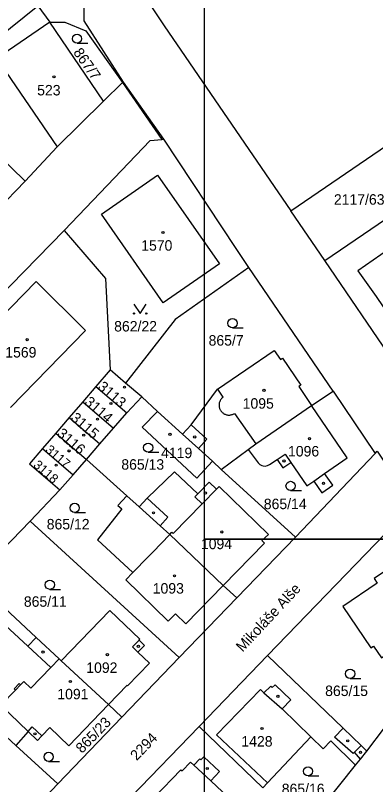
# Model space of a CAD drawing. Extents: x -679220 to -673243, y -1075091 to -1066557.
# Drawn here: x -676280.7 to -676222.2, y -1071039.9 to -1070914.9 of the extents above; entities that cross this region are included whole.
import ezdxf

# ---------------------------------------------------------------- set-up
doc = ezdxf.new("R2010")
doc.units = 0
for name, color, linetype in [('Default', 7, 'Continuous'), ('Hranice parcel', 7, 'Continuous'), ('Parcelní čísla', 7, 'Continuous'), ('Pop  PČ popisy', 7, 'Continuous'), ('Vnitřní kresba', 7, 'Continuous'), ('Značky budov', 7, 'Continuous'), ('Značky kultur', 7, 'Continuous')]:
    doc.layers.add(name, color=color, linetype=linetype)

msp = doc.modelspace()

# ---------------------------------------------------------------- linework, layer by layer
at = {"layer": 'Default'}
for points in [[(-675625, -1070500), (-675625, -1071000), (-676250, -1071000), (-676250, -1070500)], [(-675625, -1071000), (-675625, -1071500), (-676250, -1071500), (-676250, -1071000)]]:
    msp.add_lwpolyline(points, close=True, dxfattribs=at)
at = {"layer": 'Hranice parcel'}
for p, q in [((-676277.05, -1070913.33), (-676275.07, -1070915.98)), ((-676266.36, -1070928.84), (-676275.07, -1070915.98)), ((-676263.31, -1070925.81), (-676266.36, -1070928.84)), ((-676263.31, -1070925.81), (-676256.94, -1070935.06)), ((-676279.11, -1070941.82), (-676293, -1070928.28)), ((-676266.36, -1070928.84), (-676273.91, -1070936.26)), ((-676235.98, -1070946.63), (-676218.31, -1070934.59)), ((-676256.94, -1070935.06), (-676256.57, -1070935.03)), ((-676273.91, -1070936.26), (-676279.11, -1070941.82)), ((-676230.45, -1070954.73), (-676208.27, -1070939.57)), ((-676279.11, -1070941.82), (-676300.8, -1070964.23)), ((-676230.45, -1070954.73), (-676235.98, -1070946.63)), ((-676308.17, -1070986.19), (-676272.79, -1070949.82)), ((-676208.12, -1070987.65), (-676230.45, -1070954.73)), ((-676229.1, -1070975.93), (-676242.8, -1070955.87)), ((-676265.29, -1070972.5), (-676267.61, -1070975.18)), ((-676262.8, -1070974.66), (-676265.29, -1070972.5)), ((-676260.18, -1070976.87), (-676262.8, -1070974.66)), ((-676267.61, -1070975.18), (-676269.75, -1070977.68)), ((-676267.61, -1070975.18), (-676262.61, -1070979.49)), ((-676232.61, -1070978.26), (-676229.1, -1070975.93)), ((-676229.1, -1070975.93), (-676222.29, -1070986.06)), ((-676262.61, -1070979.49), (-676260.18, -1070976.87)), ((-676260.18, -1070976.87), (-676257.6, -1070979.23)), ((-676269.75, -1070977.68), (-676271.94, -1070980.21)), ((-676269.75, -1070977.68), (-676264.77, -1070981.97)), ((-676264.77, -1070981.97), (-676262.61, -1070979.49)), ((-676260.08, -1070981.81), (-676257.6, -1070979.23)), ((-676257.6, -1070979.23), (-676253.54, -1070982.93)), ((-676271.94, -1070980.21), (-676274.12, -1070982.75)), ((-676271.94, -1070980.21), (-676266.96, -1070984.5)), ((-676266.96, -1070984.5), (-676264.77, -1070981.97)), ((-676251.24, -1070990.07), (-676260.08, -1070981.81)), ((-676274.12, -1070982.75), (-676276.3, -1070985.28)), ((-676274.12, -1070982.75), (-676269.15, -1070987.03)), ((-676269.15, -1070987.03), (-676266.96, -1070984.5)), ((-676276.3, -1070985.28), (-676271.33, -1070989.54)), ((-676247.26, -1070988.67), (-676242.9, -1070985.4)), ((-676242.9, -1070985.4), (-676241.3, -1070987.58)), ((-676271.33, -1070989.54), (-676269.15, -1070987.03)), ((-676262.62, -1070992.93), (-676269.15, -1070987.03)), ((-676235.23, -1070999.65), (-676222.29, -1070986.06)), ((-676248.71, -1070987.34), (-676251.24, -1070990.07)), ((-676247.26, -1070988.67), (-676248.71, -1070987.34)), ((-676273.49, -1070991.99), (-676271.33, -1070989.54)), ((-676235.23, -1070999.65), (-676247.26, -1070988.67)), ((-676273.49, -1070991.99), (-676278.31, -1070997.07)), ((-676260.58, -1070994.76), (-676262.62, -1070992.93)), ((-676278.31, -1070997.07), (-676254.08, -1071019.23)), ((-676244.73, -1071009.5), (-676235.23, -1070999.65)), ((-676244.73, -1071009.5), (-676246.98, -1071007.53)), ((-676254.08, -1071019.23), (-676244.73, -1071009.5)), ((-676263.43, -1071028.91), (-676254.08, -1071019.23)), ((-676239.74, -1071018.89), (-676250.85, -1071030.4)), ((-676265.59, -1071026.87), (-676273.23, -1071019.76)), ((-676283.05, -1071026.98), (-676278.62, -1071031.24)), ((-676265.59, -1071026.87), (-676263.43, -1071028.91)), ((-676280.64, -1071033.48), (-676285.24, -1071029.26)), ((-676263.43, -1071028.91), (-676273.8, -1071039.74)), ((-676250.85, -1071030.4), (-676261.96, -1071041.92)), ((-676250.85, -1071030.4), (-676240.52, -1071040.37)), ((-676278.62, -1071031.24), (-676280.64, -1071033.48)), ((-676273.8, -1071039.74), (-676280.64, -1071033.48)), ((-676233.68, -1071046.96), (-676225.46, -1071036.7)), ((-676308.39, -1071075.83), (-676273.8, -1071039.74))]:
    msp.add_line(p, q, dxfattribs=at)
for points in [[(-676256.57, -1070935.03), (-676263.12, -1070925.76), (-676269.52, -1070915.78), (-676269.41, -1070904.71), (-676267.39, -1070900.24)], [(-676267.39, -1070900.24), (-676256.51, -1070916.57), (-676235.98, -1070946.63)], [(-676293, -1070928.28), (-676290.04, -1070924.65), (-676286.39, -1070921.14), (-676283.74, -1070918.71), (-676277.05, -1070913.33)], [(-676275.07, -1070915.98), (-676283.78, -1070921.88), (-676273.91, -1070936.26)], [(-676275.07, -1070915.98), (-676272.66, -1070915.98), (-676269.26, -1070917.42), (-676263.31, -1070925.81)], [(-676272.79, -1070949.82), (-676258.81, -1070935.22), (-676256.94, -1070935.06)], [(-676242.8, -1070955.87), (-676244.82, -1070952.77), (-676256.57, -1070935.03)], [(-676247.55, -1070955.27), (-676256.68, -1070961.59), (-676266.7, -1070947.18), (-676257.61, -1070940.83), (-676247.55, -1070955.27)], [(-676220.97, -1070962.22), (-676206.54, -1070983.02), (-676196.74, -1070976.1), (-676211.12, -1070955.34), (-676215.16, -1070949.46), (-676225.12, -1070956.38), (-676222.13, -1070960.58), (-676220.97, -1070962.22)], [(-676272.79, -1070949.82), (-676266.07, -1070957.63), (-676265.29, -1070972.5)], [(-676242.8, -1070955.87), (-676254.74, -1070964.3), (-676262.8, -1070974.66)], [(-676281.49, -1070978.57), (-676269.31, -1070966.08), (-676277.31, -1070958.14), (-676289.53, -1070970.65)], [(-676253.54, -1070982.93), (-676252.15, -1070981.42), (-676247.89, -1070975.61), (-676238.66, -1070969.33), (-676237.65, -1070970.82), (-676237.33, -1070970.6), (-676234.37, -1070974.98), (-676234.7, -1070975.2), (-676232.61, -1070978.26)], [(-676242.9, -1070985.4), (-676241.68, -1070984.49), (-676232.61, -1070978.26)], [(-676239.42, -1070987.87), (-676238.18, -1070987.03), (-676237.25, -1070988.39), (-676235.97, -1070987.52), (-676233.39, -1070991.33), (-676232.26, -1070990.55), (-676230.95, -1070992.44), (-676229.17, -1070991.2), (-676230.48, -1070989.31), (-676226.8, -1070986.76), (-676232.61, -1070978.26)], [(-676253.54, -1070982.93), (-676250.97, -1070985.27), (-676248.71, -1070987.34)], [(-676276.3, -1070985.28), (-676278.42, -1070987.74), (-676273.49, -1070991.99)], [(-676222.29, -1070986.06), (-676221.96, -1070985.71), (-676219.92, -1070988.76), (-676201.89, -1071015.43)], [(-676241.3, -1070987.58), (-676241.03, -1070987.84), (-676240.7, -1070988.02), (-676240.49, -1070988.08), (-676240.12, -1070988.11), (-676239.76, -1070988.04), (-676239.42, -1070987.87)], [(-676260.58, -1070994.76), (-676259.3, -1070993.34), (-676254.88, -1070989.06), (-676251.09, -1070992.6), (-676249.24, -1070990.71), (-676248.06, -1070991.86), (-676247.63, -1070991.42), (-676239.59, -1070999.25), (-676240.69, -1071000.22), (-676240.26, -1071000.64), (-676246.98, -1071007.53)], [(-676262.62, -1070992.93), (-676264.04, -1070994.5), (-676263.41, -1070995.07), (-676267.35, -1071000.07), (-676261.61, -1071005.41), (-676262.78, -1071006.61), (-676255.89, -1071013.33), (-676254.71, -1071012.13), (-676253.04, -1071013.76), (-676246.98, -1071007.53)], [(-676246.98, -1071007.53), (-676255.61, -1070999.25), (-676257.2, -1070997.81), (-676260.58, -1070994.76)], [(-676202.3, -1071015.71), (-676215.46, -1070995.83), (-676217.48, -1070995.82), (-676239.74, -1071018.89)], [(-676287.49, -1071006.49), (-676281.27, -1071000.16), (-676278.31, -1070997.07)], [(-676205.88, -1071018.09), (-676216.52, -1071002.43), (-676222.45, -1071006.39), (-676221.95, -1071007.14), (-676227.53, -1071010.95), (-676222.98, -1071017.63), (-676222.57, -1071017.35), (-676221.27, -1071019.25), (-676217.26, -1071016.52), (-676212.98, -1071022.82)], [(-676273.23, -1071019.76), (-676273.59, -1071019.42), (-676277.33, -1071015.95), (-676287.49, -1071006.49)], [(-676288.88, -1071007.93), (-676278.64, -1071017.35), (-676274.92, -1071020.81), (-676278.19, -1071024.2), (-676279.33, -1071023.11), (-676279.84, -1071023.64), (-676280.06, -1071023.44), (-676280.87, -1071024.28), (-676280.65, -1071024.49), (-676283.05, -1071026.98)], [(-676265.59, -1071026.87), (-676262.55, -1071023.72), (-676262.46, -1071023.81), (-676258.94, -1071020.13), (-676260.79, -1071018.35), (-676259.74, -1071017.25), (-676260.62, -1071016.4), (-676260.47, -1071016.24), (-676265.35, -1071011.55), (-676273.23, -1071019.76)], [(-676223.63, -1071034.43), (-676224.58, -1071033.51), (-676227.5, -1071030.7), (-676239.74, -1071018.89)], [(-676278.62, -1071031.24), (-676277.11, -1071032.68), (-676276.38, -1071031.93), (-676275.09, -1071030.57), (-676271.99, -1071033.55), (-676265.59, -1071026.87)], [(-676223.63, -1071034.43), (-676220.79, -1071030.65), (-676219.48, -1071029.01)], [(-676240.52, -1071040.37), (-676239.76, -1071039.57), (-676232.71, -1071032.09), (-676230.74, -1071034.06), (-676229.5, -1071032.77), (-676225.46, -1071036.7)], [(-676225.46, -1071036.7), (-676224.68, -1071035.73), (-676223.63, -1071034.43)]]:
    msp.add_lwpolyline(points, dxfattribs=at)
at = {"layer": 'Vnitřní kresba'}
for p, q in [((-676247.89, -1070975.61), (-676246.99, -1070976.93)), ((-676245.12, -1070979.57), (-676241.68, -1070984.49)), ((-676252.15, -1070981.42), (-676249.59, -1070983.76)), ((-676249.59, -1070983.76), (-676250.97, -1070985.27)), ((-676238.18, -1070987.03), (-676236.89, -1070986.16)), ((-676236.89, -1070986.16), (-676235.97, -1070987.52)), ((-676232.26, -1070990.55), (-676230.48, -1070989.31)), ((-676250.39, -1070994.25), (-676248.06, -1070991.86)), ((-676259.3, -1070993.34), (-676255.92, -1070996.39)), ((-676251.57, -1070993.09), (-676251.09, -1070992.6)), ((-676250.39, -1070994.25), (-676251.57, -1070993.09)), ((-676255.08, -1070999.06), (-676250.39, -1070994.25)), ((-676255.92, -1070996.39), (-676257.2, -1070997.81)), ((-676258.38, -1071002.09), (-676255.61, -1070999.25)), ((-676255.61, -1070999.25), (-676255.28, -1070998.86)), ((-676255.28, -1070998.86), (-676255.08, -1070999.06)), ((-676259.13, -1071002.87), (-676258.38, -1071002.09)), ((-676261.61, -1071005.41), (-676259.13, -1071002.87)), ((-676278.64, -1071017.35), (-676277.33, -1071015.95)), ((-676261.68, -1071017.5), (-676260.62, -1071016.4)), ((-676260.79, -1071018.35), (-676261.68, -1071017.5)), ((-676274.92, -1071020.81), (-676273.59, -1071019.42)), ((-676280.65, -1071024.49), (-676279.84, -1071023.64)), ((-676248.02, -1071031.78), (-676240.91, -1071024.4)), ((-676240.91, -1071024.4), (-676240.33, -1071024.95)), ((-676240.33, -1071024.95), (-676239.24, -1071023.88)), ((-676239.24, -1071023.88), (-676239.02, -1071024.11)), ((-676239.02, -1071024.11), (-676238.54, -1071023.64)), ((-676238.54, -1071023.64), (-676235.99, -1071026.1)), ((-676240.33, -1071024.95), (-676237.4, -1071027.56)), ((-676235.99, -1071026.1), (-676237.4, -1071027.56)), ((-676237.4, -1071027.56), (-676232.71, -1071032.09)), ((-676278.62, -1071031.24), (-676277.95, -1071030.49)), ((-676277.95, -1071030.49), (-676276.38, -1071031.93)), ((-676228.88, -1071032.13), (-676227.5, -1071030.7)), ((-676239.76, -1071039.57), (-676248.02, -1071031.78)), ((-676225.86, -1071034.83), (-676228.88, -1071032.13)), ((-676225.62, -1071034.58), (-676225.86, -1071034.83)), ((-676225.62, -1071034.58), (-676224.58, -1071033.51)), ((-676224.68, -1071035.73), (-676225.62, -1071034.58)), ((-676251.71, -1071036.71), (-676250.73, -1071035.66)), ((-676250.73, -1071035.66), (-676250.56, -1071035.81)), ((-676250.56, -1071035.81), (-676250.11, -1071035.34)), ((-676250.11, -1071035.34), (-676247.56, -1071037.74)), ((-676253.63, -1071037.61), (-676252.25, -1071036.19)), ((-676252.25, -1071036.19), (-676251.71, -1071036.71)), ((-676248.96, -1071039.24), (-676251.71, -1071036.71)), ((-676258.1, -1071041.89), (-676253.81, -1071037.44)), ((-676253.81, -1071037.44), (-676253.63, -1071037.61)), ((-676247.56, -1071037.74), (-676248.96, -1071039.24)), ((-676248.96, -1071039.24), (-676243.92, -1071043.96))]:
    msp.add_line(p, q, dxfattribs=at)
msp.add_lwpolyline([(-676246.99, -1070976.93), (-676247.08, -1070977), (-676247.16, -1070977.08), (-676247.23, -1070977.16), (-676247.3, -1070977.25), (-676247.37, -1070977.34), (-676247.42, -1070977.44), (-676247.47, -1070977.54), (-676247.52, -1070977.65), (-676247.55, -1070977.75), (-676247.58, -1070977.86), (-676247.6, -1070977.97), (-676247.61, -1070978.08), (-676247.62, -1070978.2), (-676247.62, -1070978.31), (-676247.61, -1070978.42), (-676247.59, -1070978.53), (-676247.56, -1070978.64), (-676247.53, -1070978.75), (-676247.49, -1070978.85), (-676247.44, -1070978.96), (-676247.38, -1070979.05), (-676247.32, -1070979.15), (-676247.25, -1070979.24), (-676247.18, -1070979.32), (-676247.1, -1070979.4), (-676247.01, -1070979.47), (-676246.92, -1070979.54), (-676246.83, -1070979.6), (-676246.73, -1070979.66), (-676246.63, -1070979.7), (-676246.52, -1070979.74), (-676246.42, -1070979.78), (-676246.31, -1070979.8), (-676246.2, -1070979.82), (-676246.08, -1070979.83), (-676245.97, -1070979.83), (-676245.86, -1070979.82), (-676245.75, -1070979.81), (-676245.64, -1070979.79), (-676245.53, -1070979.76), (-676245.42, -1070979.72), (-676245.32, -1070979.68), (-676245.22, -1070979.63), (-676245.12, -1070979.57)], dxfattribs=at)
at = {"layer": 'Značky budov'}
for centre in [(-676274.42, -1070924.88), (-676256.73, -1070950.17), (-676278.78, -1070967.58), (-676262.97, -1070975.29), (-676240.34, -1070975.81), (-676265.18, -1070977.94), (-676267.35, -1070980.5), (-676269.59, -1070983.09), (-676255.6, -1070982.96), (-676251.58, -1070983.38), (-676232.93, -1070983.65), (-676271.97, -1070985.65), (-676237.09, -1070987.28), (-676274.07, -1070987.97), (-676230.67, -1070990.92), (-676249.85, -1070992.49), (-676258.26, -1070995.7), (-676247.18, -1070998.82), (-676254.86, -1071005.95), (-676260.72, -1071017.4), (-676276.2, -1071018.32), (-676265.76, -1071018.75), (-676271.76, -1071023.12), (-676238.07, -1071025.52), (-676240.64, -1071030.75), (-676277.51, -1071031.62), (-676226.73, -1071032.74), (-676224.66, -1071034.61), (-676249.54, -1071037.24)]:
    msp.add_circle(centre, 0.175, dxfattribs=at)
at = {"layer": 'Značky kultur'}
for p, q in [((-676270.68, -1070919.43), (-676268.93, -1070919.43)), ((-676245.44, -1070965.66), (-676243.69, -1070965.66)), ((-676259.13, -1070985.87), (-676257.38, -1070985.87)), ((-676236.01, -1070992.09), (-676234.26, -1070992.09)), ((-676271.07, -1070995.66), (-676269.32, -1070995.66)), ((-676275.09, -1071008.14), (-676273.34, -1071008.14)), ((-676226.35, -1071022.6), (-676224.6, -1071022.6)), ((-676275.29, -1071036.1), (-676273.54, -1071036.1)), ((-676233.18, -1071038.45), (-676231.43, -1071038.45))]:
    msp.add_line(p, q, dxfattribs=at)
msp.add_lwpolyline([(-676261.44, -1070961.82), (-676260.44, -1070963.32), (-676259.44, -1070961.82)], dxfattribs=at)
for centre, radius in [((-676270.68, -1070918.68), 0.75), ((-676261.44, -1070963.32), 0.1), ((-676259.44, -1070963.32), 0.1), ((-676245.44, -1070964.91), 0.75), ((-676259.13, -1070985.12), 0.75), ((-676236.01, -1070991.34), 0.75), ((-676271.07, -1070994.91), 0.75), ((-676275.09, -1071007.39), 0.75), ((-676226.35, -1071021.85), 0.75), ((-676275.29, -1071035.35), 0.75), ((-676233.18, -1071037.7), 0.75)]:
    msp.add_circle(centre, radius, dxfattribs=at)

# ---------------------------------------------------------------- texts
at = {"layer": 'Parcelní čísla'}
for s, height, rotation, p in [('867/7', 1.7, 305, (-676271.37, -1070920.92)), ('3113', 1.7, 319, (-676267.45, -1070975.44)), ('3114', 1.7, 319, (-676269.61, -1070977.91)), ('3115', 1.7, 319, (-676271.86, -1070980.51)), ('3116', 1.7, 319, (-676274.07, -1070983.06)), ('3117', 1.5, 319, (-676275.95, -1070985.66)), ('3118', 1.5, 319, (-676277.89, -1070988.13)), ('865/23', 1.7, 46, (-676269.86, -1071034.88)), ('2294', 1.7, 46, (-676261, -1071036.07))]:
    msp.add_text(s, height=height, rotation=rotation, dxfattribs=at).set_placement(p)
for s, p in [('523', (-676277.15, -1070927.9)), ('2117/63', (-676228.98, -1070945.65)), ('1570', (-676260.26, -1070953.12)), ('862/22', (-676264.65, -1070966.25)), ('865/7', (-676249.32, -1070968.54)), ('1569', (-676282.33, -1070970.48)), ('1095', (-676243.79, -1070978.79)), ('4119', (-676257.03, -1070986.82)), ('1096', (-676236.43, -1070986.55)), ('865/13', (-676263.49, -1070988.7)), ('865/14', (-676240.36, -1070995.11)), ('865/12', (-676275.6, -1070998.4)), ('1094', (-676250.57, -1071001.61)), ('1093', (-676258.39, -1071008.83)), ('865/11', (-676279.31, -1071010.97)), ('1092', (-676269.18, -1071021.71)), ('1091', (-676273.88, -1071026)), ('865/15', (-676230.4, -1071025.47)), ('1428', (-676244, -1071033.68)), ('865/16', (-676237.45, -1071041.41))]:
    msp.add_text(s, height=1.7, dxfattribs=at).set_placement(p)
at = {"layer": 'Pop  PČ popisy'}
msp.add_text('Mikoláše Alše', height=1.7, rotation=47, dxfattribs=at).set_placement((-676243.8, -1071018.41))

doc.saveas('drawing.dxf')
